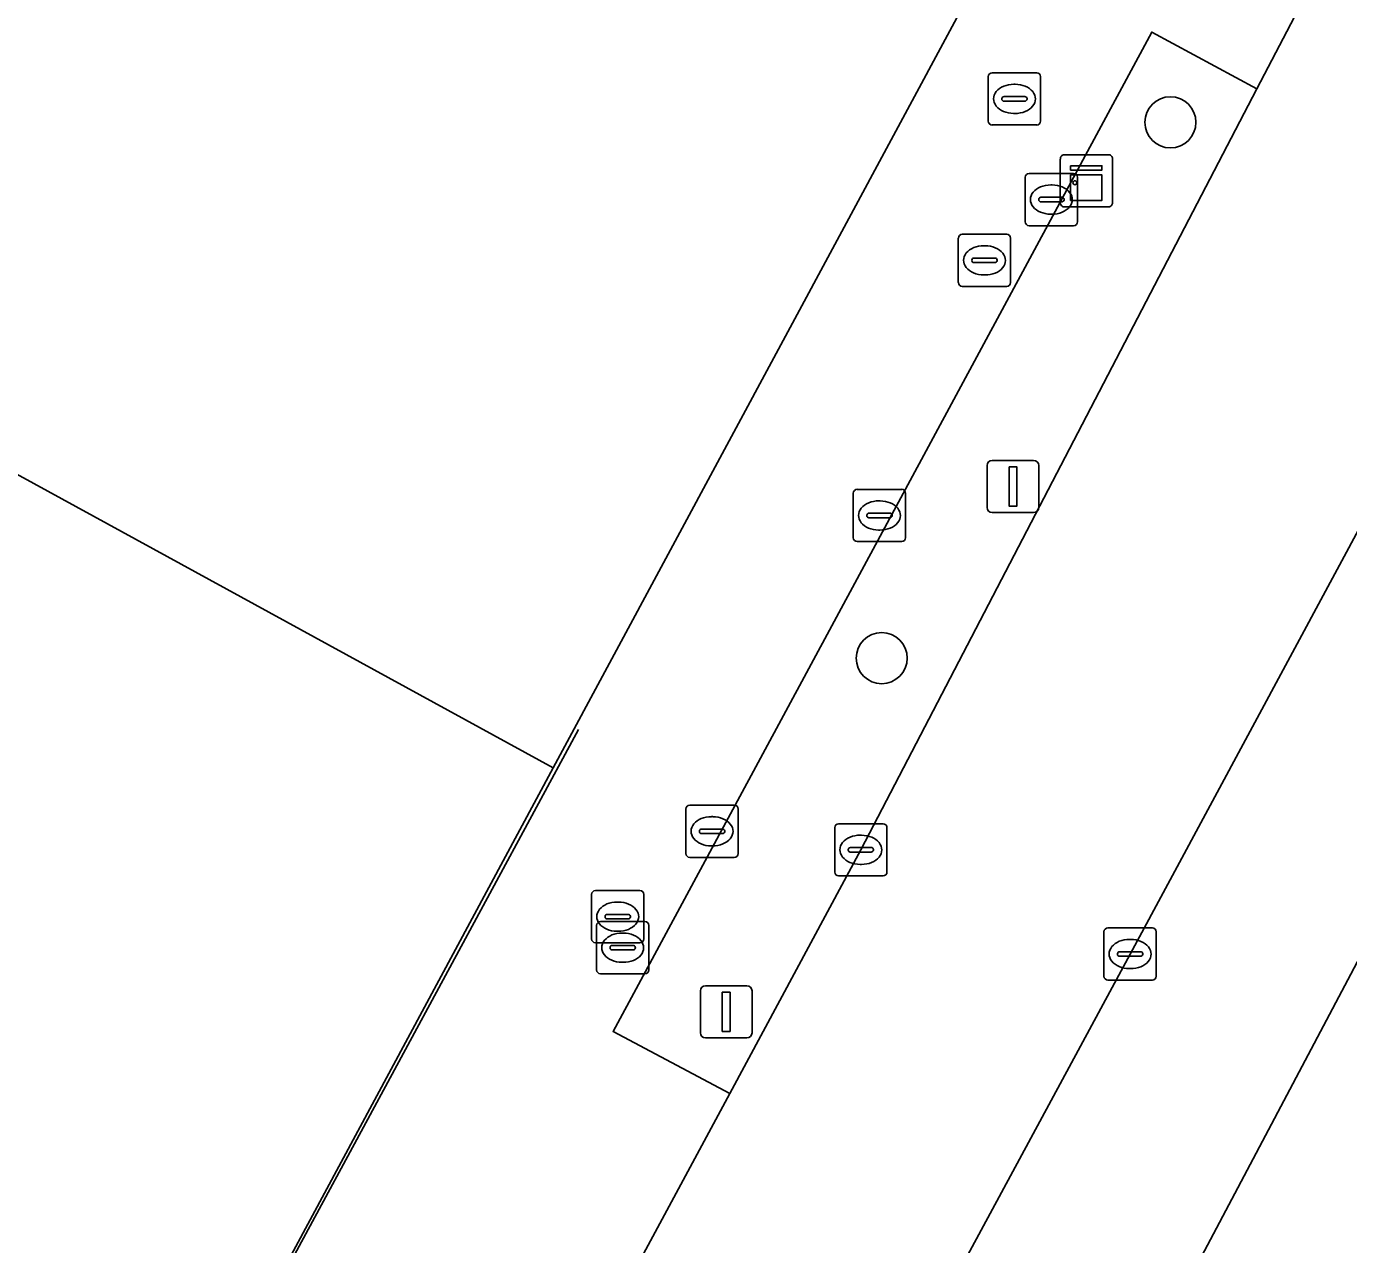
# Model space of a CAD drawing. Extents: x 159489 to 160304, y 383825 to 384531.
# Drawn here: x 159630.19 to 159655.5, y 384216.55 to 384239.88 of the extents above; entities that cross this region are included whole.
import ezdxf

# ---------------------------------------------------------------- set-up
doc = ezdxf.new("R2010")
doc.units = 0
for name, color, linetype in [('IMGEO_Boom', 7, 'Continuous'), ('IMGEO_Brandkraan', 7, 'Continuous'), ('IMGEO_Erf', 7, 'Continuous'), ('IMGEO_Groenvoorziening', 7, 'Continuous'), ('IMGEO_Kast', 7, 'Continuous'), ('IMGEO_Kolk', 7, 'Continuous'), ('IMGEO_Lichtmast', 7, 'Continuous'), ('IMGEO_Lijnafwatering', 7, 'Continuous'), ('IMGEO_Pand', 7, 'Continuous'), ('IMGEO_Rijbaan_lokaal_gesloten', 7, 'Continuous'), ('IMGEO_Rioolput', 7, 'Continuous'), ('IMGEO_Voetpad_open', 7, 'Continuous')]:
    doc.layers.add(name, color=color, linetype=linetype)

msp = doc.modelspace()

# ---------------------------------------------------------------- linework, layer by layer
at = {"layer": 'IMGEO_Boom'}
for centre in [(159652.093, 384238.04), (159646.565, 384227.78)]:
    msp.add_circle(centre, 0.489, dxfattribs=at)
at = {"layer": 'IMGEO_Brandkraan'}
for p, q in [((159641.01, 384222.404), (159641.01, 384223.256)), ((159641.085, 384223.33), (159641.937, 384223.33)), ((159642.011, 384223.256), (159642.011, 384222.404)), ((159641.498, 384223.11), (159641.523, 384223.11)), ((159641.18, 384222.736), (159642.032, 384222.736)), ((159641.269, 384222.824), (159641.269, 384222.836)), ((159641.707, 384222.787), (159641.309, 384222.787)), ((159641.312, 384222.873), (159641.71, 384222.873)), ((159641.753, 384222.836), (159641.753, 384222.824)), ((159641.105, 384221.81), (159641.105, 384222.662)), ((159641.521, 384222.55), (159641.496, 384222.55)), ((159641.593, 384222.516), (159641.618, 384222.516)), ((159642.106, 384222.662), (159642.106, 384221.81)), ((159641.937, 384222.33), (159641.085, 384222.33)), ((159641.364, 384222.23), (159641.364, 384222.242)), ((159641.802, 384222.193), (159641.404, 384222.193)), ((159641.407, 384222.279), (159641.805, 384222.279)), ((159641.848, 384222.242), (159641.848, 384222.23)), ((159641.616, 384221.956), (159641.591, 384221.956)), ((159642.032, 384221.736), (159641.18, 384221.736))]:
    msp.add_line(p, q, dxfattribs=at)
for points in [[(159641.01, 384222.404), (159641.01, 384223.256)], [(159641.085, 384223.33), (159641.937, 384223.33)], [(159642.011, 384223.256), (159642.011, 384222.404)], [(159641.18, 384222.736), (159642.032, 384222.736)], [(159641.105, 384221.81), (159641.105, 384222.662)], [(159642.106, 384222.662), (159642.106, 384221.81)], [(159641.937, 384222.33), (159641.085, 384222.33)], [(159642.032, 384221.736), (159641.18, 384221.736)]]:
    msp.add_lwpolyline(points, dxfattribs=at)
for centre, radius, start, end in [((159641.087, 384223.254), 0.0765, 91.552, 178.448), ((159641.087, 384223.254), 0.0765, 91.552, 178.448), ((159641.935, 384223.254), 0.0765, 1.552, 88.448), ((159641.935, 384223.254), 0.0765, 1.552, 88.448), ((159641.182, 384222.66), 0.0765, 91.552, 178.448), ((159641.182, 384222.66), 0.0765, 91.552, 178.448), ((159641.309, 384222.833), 0.0403, 85.8775, 175.7526), ((159641.306, 384222.823), 0.0366, 178.938, 274.7102), ((159641.71, 384222.83), 0.043, 264.8664, 352.4533), ((159641.714, 384222.835), 0.0386, 1.7309, 96.639), ((159642.03, 384222.66), 0.0765, 1.552, 88.448), ((159642.03, 384222.66), 0.0765, 1.552, 88.448), ((159641.087, 384222.406), 0.0765, 181.552, 268.448), ((159641.087, 384222.406), 0.0765, 181.552, 268.448), ((159641.404, 384222.239), 0.0403, 85.8775, 175.7526), ((159641.401, 384222.229), 0.0366, 178.938, 274.7102), ((159641.805, 384222.236), 0.043, 264.8664, 352.4533), ((159641.809, 384222.241), 0.0386, 1.7309, 96.639), ((159641.935, 384222.406), 0.0765, 271.552, 358.448), ((159641.935, 384222.406), 0.0765, 271.552, 358.448), ((159641.182, 384221.812), 0.0765, 181.552, 268.448), ((159641.182, 384221.812), 0.0765, 181.552, 268.448), ((159642.03, 384221.812), 0.0765, 271.552, 358.448), ((159642.03, 384221.812), 0.0765, 271.552, 358.448)]:
    msp.add_arc(centre, radius, start, end, dxfattribs=at)
for centre, major_axis, ratio, start_param, end_param in [((159641.497, 384222.83), (-0.387, 0.002), 0.722429, 4.712389, 7.853982), ((159641.522, 384222.83), (-0.39, 0.002), 0.717154, 1.570796, 4.712389), ((159641.592, 384222.236), (-0.387, 0.002), 0.722429, 4.712389, 7.853982), ((159641.617, 384222.236), (-0.39, 0.002), 0.717154, 1.570796, 4.712389)]:
    msp.add_ellipse(centre, major_axis=major_axis, ratio=ratio, start_param=start_param, end_param=end_param, dxfattribs=at)
at = {"layer": 'IMGEO_Erf'}
msp.add_lwpolyline([(159631.56, 384209.476), (159640.276, 384225.681), (159611.777, 384241.285), (159616.379, 384249.69), (159600.425, 384258.245), (159593.348, 384245.049), (159582.491, 384250.872), (159578.85, 384252.831), (159587.23, 384268.419), (159590.223, 384274), (159575.933, 384281.657), (159574.935, 384279.809), (159575.127, 384279.7), (159565.449, 384261.675), (159556.176, 384266.653), (159554.827, 384264.14), (159546.454, 384248.546), (159558.913, 384230.144), (159558.499, 384229.864), (159559.363, 384228.538), (159560.934, 384226.137), (159561.341, 384226.407), (159569.144, 384213.675)], dxfattribs=at)
at = {"layer": 'IMGEO_Groenvoorziening'}
msp.add_lwpolyline([(159653.747, 384238.682), (159651.736, 384239.768), (159641.422, 384220.631), (159643.655, 384219.446), (159646.166, 384224.11)], close=True, dxfattribs=at)
at = {"layer": 'IMGEO_Kast'}
for p, q in [((159650.06, 384237.419), (159650.901, 384237.419)), ((159650.901, 384237.419), (159650.06, 384237.419)), ((159649.985, 384236.494), (159649.985, 384237.335)), ((159649.985, 384237.335), (159649.985, 384236.494)), ((159650.985, 384237.344), (159650.985, 384236.503)), ((159650.985, 384236.503), (159650.985, 384237.344)), ((159650.91, 384236.419), (159650.069, 384236.419)), ((159650.069, 384236.419), (159650.91, 384236.419))]:
    msp.add_line(p, q, dxfattribs=at)
for points in [[(159650.18, 384237.209), (159650.78, 384237.209), (159650.78, 384237.124), (159650.18, 384237.124), (159650.18, 384237.209)], [(159650.18, 384237.034), (159650.78, 384237.034), (159650.78, 384236.545), (159650.18, 384236.545), (159650.18, 384237.034)]]:
    msp.add_lwpolyline(points, dxfattribs=at)
msp.add_circle((159650.264, 384236.883), 0.0377, dxfattribs=at)
for centre, start, end in [((159650.063, 384237.341), 92.4484, 184.2845), ((159650.063, 384237.341), 92.4484, 184.2845), ((159650.907, 384237.341), 2.4484, 94.2845), ((159650.907, 384237.341), 2.4484, 94.2845), ((159650.063, 384236.497), 182.4484, 274.2845), ((159650.063, 384236.497), 182.4484, 274.2845), ((159650.907, 384236.497), 272.4484, 4.2845), ((159650.907, 384236.497), 272.4484, 4.2845)]:
    msp.add_arc(centre, 0.0779, start, end, dxfattribs=at)
at = {"layer": 'IMGEO_Kolk'}
for p, q in [((159649.313, 384236.135), (159649.313, 384236.987)), ((159649.388, 384237.061), (159650.24, 384237.061)), ((159650.314, 384236.987), (159650.314, 384236.135)), ((159649.615, 384236.604), (159650.013, 384236.604)), ((159649.801, 384236.841), (159649.826, 384236.841)), ((159649.572, 384236.555), (159649.572, 384236.567)), ((159650.01, 384236.518), (159649.612, 384236.518)), ((159650.056, 384236.567), (159650.056, 384236.555)), ((159649.824, 384236.281), (159649.799, 384236.281)), ((159650.24, 384236.061), (159649.388, 384236.061)), ((159646.021, 384230.086), (159646.021, 384230.938)), ((159646.096, 384231.012), (159646.948, 384231.012)), ((159646.509, 384230.792), (159646.534, 384230.792)), ((159647.022, 384230.938), (159647.022, 384230.086)), ((159646.323, 384230.555), (159646.721, 384230.555)), ((159646.28, 384230.506), (159646.28, 384230.518)), ((159646.718, 384230.469), (159646.32, 384230.469)), ((159646.764, 384230.518), (159646.764, 384230.506)), ((159646.532, 384230.232), (159646.507, 384230.232)), ((159646.948, 384230.012), (159646.096, 384230.012)), ((159642.891, 384224.965), (159643.743, 384224.965)), ((159642.816, 384224.039), (159642.816, 384224.891)), ((159643.304, 384224.745), (159643.329, 384224.745)), ((159643.817, 384224.891), (159643.817, 384224.039)), ((159643.075, 384224.459), (159643.075, 384224.471)), ((159643.118, 384224.508), (159643.516, 384224.508)), ((159643.559, 384224.471), (159643.559, 384224.459)), ((159645.665, 384223.684), (159645.665, 384224.536)), ((159645.74, 384224.61), (159646.592, 384224.61)), ((159646.666, 384224.536), (159646.666, 384223.684)), ((159643.513, 384224.422), (159643.115, 384224.422)), ((159646.153, 384224.39), (159646.178, 384224.39)), ((159643.743, 384223.965), (159642.891, 384223.965)), ((159643.327, 384224.185), (159643.302, 384224.185)), ((159645.924, 384224.104), (159645.924, 384224.116)), ((159646.362, 384224.067), (159645.964, 384224.067)), ((159645.967, 384224.153), (159646.365, 384224.153)), ((159646.408, 384224.116), (159646.408, 384224.104)), ((159646.176, 384223.83), (159646.151, 384223.83)), ((159646.592, 384223.61), (159645.74, 384223.61)), ((159650.82, 384221.689), (159650.82, 384222.541)), ((159650.895, 384222.615), (159651.747, 384222.615)), ((159651.821, 384222.541), (159651.821, 384221.689)), ((159651.308, 384222.395), (159651.333, 384222.395)), ((159651.079, 384222.109), (159651.079, 384222.121)), ((159651.517, 384222.072), (159651.119, 384222.072)), ((159651.122, 384222.158), (159651.52, 384222.158)), ((159651.563, 384222.121), (159651.563, 384222.109)), ((159651.331, 384221.835), (159651.306, 384221.835)), ((159651.747, 384221.615), (159650.895, 384221.615))]:
    msp.add_line(p, q, dxfattribs=at)
for points in [[(159649.313, 384236.135), (159649.313, 384236.987)], [(159649.388, 384237.061), (159650.24, 384237.061)], [(159650.314, 384236.987), (159650.314, 384236.135)], [(159650.24, 384236.061), (159649.388, 384236.061)], [(159646.021, 384230.086), (159646.021, 384230.938)], [(159646.096, 384231.012), (159646.948, 384231.012)], [(159647.022, 384230.938), (159647.022, 384230.086)], [(159646.948, 384230.012), (159646.096, 384230.012)], [(159642.891, 384224.965), (159643.743, 384224.965)], [(159642.816, 384224.039), (159642.816, 384224.891)], [(159643.817, 384224.891), (159643.817, 384224.039)], [(159645.665, 384223.684), (159645.665, 384224.536)], [(159645.74, 384224.61), (159646.592, 384224.61)], [(159646.666, 384224.536), (159646.666, 384223.684)], [(159643.743, 384223.965), (159642.891, 384223.965)], [(159646.592, 384223.61), (159645.74, 384223.61)], [(159650.82, 384221.689), (159650.82, 384222.541)], [(159650.895, 384222.615), (159651.747, 384222.615)], [(159651.821, 384222.541), (159651.821, 384221.689)], [(159651.747, 384221.615), (159650.895, 384221.615)]]:
    msp.add_lwpolyline(points, dxfattribs=at)
for centre, radius, start, end in [((159649.39, 384236.985), 0.0765, 91.552, 178.448), ((159649.39, 384236.985), 0.0765, 91.552, 178.448), ((159650.238, 384236.985), 0.0765, 1.552, 88.448), ((159650.238, 384236.985), 0.0765, 1.552, 88.448), ((159649.612, 384236.564), 0.0403, 85.8775, 175.7526), ((159650.017, 384236.566), 0.0386, 1.7309, 96.639), ((159649.609, 384236.554), 0.0366, 178.938, 274.7102), ((159650.013, 384236.561), 0.043, 264.8664, 352.4533), ((159649.39, 384236.137), 0.0765, 181.552, 268.448), ((159649.39, 384236.137), 0.0765, 181.552, 268.448), ((159650.238, 384236.137), 0.0765, 271.552, 358.448), ((159650.238, 384236.137), 0.0765, 271.552, 358.448), ((159646.098, 384230.936), 0.0765, 91.552, 178.448), ((159646.098, 384230.936), 0.0765, 91.552, 178.448), ((159646.946, 384230.936), 0.0765, 1.552, 88.448), ((159646.946, 384230.936), 0.0765, 1.552, 88.448), ((159646.32, 384230.515), 0.0403, 85.8775, 175.7526), ((159646.725, 384230.517), 0.0386, 1.7309, 96.639), ((159646.317, 384230.505), 0.0366, 178.938, 274.7102), ((159646.721, 384230.512), 0.043, 264.8664, 352.4533), ((159646.098, 384230.088), 0.0765, 181.552, 268.448), ((159646.098, 384230.088), 0.0765, 181.552, 268.448), ((159646.946, 384230.088), 0.0765, 271.552, 358.448), ((159646.946, 384230.088), 0.0765, 271.552, 358.448), ((159642.893, 384224.889), 0.0765, 91.552, 178.448), ((159642.893, 384224.889), 0.0765, 91.552, 178.448), ((159643.741, 384224.889), 0.0765, 1.552, 88.448), ((159643.741, 384224.889), 0.0765, 1.552, 88.448), ((159643.115, 384224.468), 0.0403, 85.8775, 175.7526), ((159643.112, 384224.458), 0.0366, 178.938, 274.7102), ((159643.516, 384224.465), 0.043, 264.8664, 352.4533), ((159643.52, 384224.47), 0.0386, 1.7309, 96.639), ((159645.742, 384224.534), 0.0765, 91.552, 178.448), ((159645.742, 384224.534), 0.0765, 91.552, 178.448), ((159646.59, 384224.534), 0.0765, 1.552, 88.448), ((159646.59, 384224.534), 0.0765, 1.552, 88.448), ((159642.893, 384224.041), 0.0765, 181.552, 268.448), ((159642.893, 384224.041), 0.0765, 181.552, 268.448), ((159643.741, 384224.041), 0.0765, 271.552, 358.448), ((159643.741, 384224.041), 0.0765, 271.552, 358.448), ((159645.964, 384224.113), 0.0403, 85.8775, 175.7526), ((159645.961, 384224.103), 0.0366, 178.938, 274.7102), ((159646.365, 384224.11), 0.043, 264.8664, 352.4533), ((159646.369, 384224.115), 0.0386, 1.7309, 96.639), ((159645.742, 384223.686), 0.0765, 181.552, 268.448), ((159645.742, 384223.686), 0.0765, 181.552, 268.448), ((159646.59, 384223.686), 0.0765, 271.552, 358.448), ((159646.59, 384223.686), 0.0765, 271.552, 358.448), ((159650.897, 384222.539), 0.0765, 91.552, 178.448), ((159650.897, 384222.539), 0.0765, 91.552, 178.448), ((159651.745, 384222.539), 0.0765, 1.552, 88.448), ((159651.745, 384222.539), 0.0765, 1.552, 88.448), ((159651.119, 384222.118), 0.0403, 85.8775, 175.7526), ((159651.116, 384222.108), 0.0366, 178.938, 274.7102), ((159651.52, 384222.115), 0.043, 264.8664, 352.4533), ((159651.524, 384222.12), 0.0386, 1.7309, 96.639), ((159650.897, 384221.691), 0.0765, 181.552, 268.448), ((159650.897, 384221.691), 0.0765, 181.552, 268.448), ((159651.745, 384221.691), 0.0765, 271.552, 358.448), ((159651.745, 384221.691), 0.0765, 271.552, 358.448)]:
    msp.add_arc(centre, radius, start, end, dxfattribs=at)
for centre, major_axis, ratio, start_param, end_param in [((159649.8, 384236.561), (-0.387, 0.002), 0.722429, 4.712389, 7.853982), ((159649.825, 384236.561), (-0.39, 0.002), 0.717154, 1.570796, 4.712389), ((159646.508, 384230.512), (-0.387, 0.002), 0.722429, 4.712389, 7.853982), ((159646.533, 384230.512), (-0.39, 0.002), 0.717154, 1.570796, 4.712389), ((159643.303, 384224.465), (-0.387, 0.002), 0.722429, 4.712389, 7.853982), ((159643.328, 384224.465), (-0.39, 0.002), 0.717154, 1.570796, 4.712389), ((159646.152, 384224.11), (-0.387, 0.002), 0.722429, 4.712389, 7.853982), ((159646.177, 384224.11), (-0.39, 0.002), 0.717154, 1.570796, 4.712389), ((159651.307, 384222.115), (-0.387, 0.002), 0.722429, 4.712389, 7.853982), ((159651.332, 384222.115), (-0.39, 0.002), 0.717154, 1.570796, 4.712389)]:
    msp.add_ellipse(centre, major_axis=major_axis, ratio=ratio, start_param=start_param, end_param=end_param, dxfattribs=at)
at = {"layer": 'IMGEO_Lichtmast'}
for p, q in [((159648.683, 384231.566), (159649.473, 384231.566)), ((159649.473, 384231.566), (159648.683, 384231.566)), ((159648.583, 384230.666), (159648.583, 384231.466)), ((159648.583, 384231.466), (159648.583, 384230.666)), ((159649.573, 384231.466), (159649.573, 384230.666)), ((159649.573, 384230.666), (159649.573, 384231.466)), ((159649.473, 384230.566), (159648.683, 384230.566)), ((159648.683, 384230.566), (159649.473, 384230.566)), ((159643.193, 384221.507), (159643.983, 384221.507)), ((159643.983, 384221.507), (159643.193, 384221.507)), ((159643.093, 384220.607), (159643.093, 384221.407)), ((159643.093, 384221.407), (159643.093, 384220.607)), ((159644.083, 384221.407), (159644.083, 384220.607)), ((159644.083, 384220.607), (159644.083, 384221.407)), ((159643.983, 384220.507), (159643.193, 384220.507)), ((159643.193, 384220.507), (159643.983, 384220.507))]:
    msp.add_line(p, q, dxfattribs=at)
for points in [[(159649.003, 384231.441), (159649.153, 384231.441), (159649.153, 384230.691), (159649.003, 384230.691), (159649.003, 384231.441)], [(159643.513, 384221.382), (159643.663, 384221.382), (159643.663, 384220.632), (159643.513, 384220.632), (159643.513, 384221.382)]]:
    msp.add_lwpolyline(points, dxfattribs=at)
for centre, start, end in [((159648.683, 384231.466), 90, 180), ((159648.683, 384231.466), 90, 180), ((159649.473, 384231.466), 0, 90), ((159649.473, 384231.466), 360, 90), ((159648.683, 384230.666), 180, 270), ((159648.683, 384230.666), 180, 270), ((159649.473, 384230.666), 270, 0), ((159649.473, 384230.666), 270, 0), ((159643.193, 384221.407), 90, 180), ((159643.193, 384221.407), 90, 180), ((159643.983, 384221.407), 0, 90), ((159643.983, 384221.407), 360, 90), ((159643.193, 384220.607), 180, 270), ((159643.193, 384220.607), 180, 270), ((159643.983, 384220.607), 270, 0), ((159643.983, 384220.607), 270, 0)]:
    msp.add_arc(centre, 0.1, start, end, dxfattribs=at)
at = {"layer": 'IMGEO_Lijnafwatering'}
msp.add_lwpolyline([(159633.971, 384213.85), (159640.759, 384226.414)], dxfattribs=at)
at = {"layer": 'IMGEO_Pand'}
msp.add_lwpolyline([(159649.079, 384242.048), (159646.05, 384243.709), (159621.346, 384257.26), (159621.017, 384257.441), (159620.712, 384257.605), (159616.379, 384249.69), (159611.777, 384241.285), (159640.276, 384225.681)], close=True, dxfattribs=at)
msp.add_lwpolyline([(159692.377, 384214.788), (159694.017, 384217.753), (159662.333, 384234.555), (159651.4, 384213.888)], dxfattribs=at)
at = {"layer": 'IMGEO_Rijbaan_lokaal_gesloten'}
for points in [[(159654.684, 384240.484), (159653.747, 384238.682), (159646.166, 384224.11), (159643.655, 384219.446), (159639.366, 384211.481), (159638.312, 384209.524), (159635.354, 384204.03), (159631.805, 384197.437), (159631.422, 384196.726), (159624.053, 384183.005), (159617.514, 384170.805), (159617.293, 384170.392), (159616.523, 384168.93), (159615.471, 384167.017)], [(159636.525, 384194.583), (159640.934, 384202.788), (159639.307, 384203.695), (159640.5, 384205.922), (159642.138, 384205.059), (159643.404, 384207.416), (159644.131, 384208.747), (159647.908, 384215.784), (159651.321, 384222.115), (159658.978, 384236.342), (159659.656, 384237.603), (159660.392, 384238.832)]]:
    msp.add_lwpolyline(points, dxfattribs=at)
at = {"layer": 'IMGEO_Rioolput'}
for p, q in [((159648.606, 384238.063), (159648.606, 384238.915)), ((159648.681, 384238.989), (159649.533, 384238.989)), ((159649.607, 384238.915), (159649.607, 384238.063)), ((159649.094, 384238.769), (159649.119, 384238.769)), ((159648.865, 384238.483), (159648.865, 384238.495)), ((159649.303, 384238.446), (159648.905, 384238.446)), ((159648.908, 384238.532), (159649.306, 384238.532)), ((159649.349, 384238.495), (159649.349, 384238.483)), ((159649.117, 384238.209), (159649.092, 384238.209)), ((159649.533, 384237.989), (159648.681, 384237.989)), ((159648.107, 384235.897), (159648.959, 384235.897)), ((159648.032, 384234.971), (159648.032, 384235.823)), ((159648.52, 384235.677), (159648.545, 384235.677)), ((159649.033, 384235.823), (159649.033, 384234.971)), ((159648.291, 384235.391), (159648.291, 384235.403)), ((159648.729, 384235.354), (159648.331, 384235.354)), ((159648.334, 384235.44), (159648.732, 384235.44)), ((159648.775, 384235.403), (159648.775, 384235.391)), ((159648.543, 384235.117), (159648.518, 384235.117)), ((159648.959, 384234.897), (159648.107, 384234.897))]:
    msp.add_line(p, q, dxfattribs=at)
for points in [[(159648.606, 384238.063), (159648.606, 384238.915)], [(159648.681, 384238.989), (159649.533, 384238.989)], [(159649.607, 384238.915), (159649.607, 384238.063)], [(159649.533, 384237.989), (159648.681, 384237.989)], [(159648.107, 384235.897), (159648.959, 384235.897)], [(159648.032, 384234.971), (159648.032, 384235.823)], [(159649.033, 384235.823), (159649.033, 384234.971)], [(159648.959, 384234.897), (159648.107, 384234.897)]]:
    msp.add_lwpolyline(points, dxfattribs=at)
for centre, radius, start, end in [((159648.683, 384238.913), 0.0765, 91.552, 178.448), ((159648.683, 384238.913), 0.0765, 91.552, 178.448), ((159649.531, 384238.913), 0.0765, 1.552, 88.448), ((159649.531, 384238.913), 0.0765, 1.552, 88.448), ((159648.905, 384238.492), 0.0403, 85.8775, 175.7526), ((159648.902, 384238.482), 0.0366, 178.938, 274.7102), ((159649.306, 384238.489), 0.043, 264.8664, 352.4533), ((159649.31, 384238.494), 0.0386, 1.7309, 96.639), ((159648.683, 384238.065), 0.0765, 181.552, 268.448), ((159648.683, 384238.065), 0.0765, 181.552, 268.448), ((159649.531, 384238.065), 0.0765, 271.552, 358.448), ((159649.531, 384238.065), 0.0765, 271.552, 358.448), ((159648.109, 384235.821), 0.0765, 91.552, 178.448), ((159648.109, 384235.821), 0.0765, 91.552, 178.448), ((159648.957, 384235.821), 0.0765, 1.552, 88.448), ((159648.957, 384235.821), 0.0765, 1.552, 88.448), ((159648.331, 384235.4), 0.0403, 85.8775, 175.7526), ((159648.328, 384235.39), 0.0366, 178.938, 274.7102), ((159648.732, 384235.397), 0.043, 264.8664, 352.4533), ((159648.736, 384235.402), 0.0386, 1.7309, 96.639), ((159648.109, 384234.973), 0.0765, 181.552, 268.448), ((159648.109, 384234.973), 0.0765, 181.552, 268.448), ((159648.957, 384234.973), 0.0765, 271.552, 358.448), ((159648.957, 384234.973), 0.0765, 271.552, 358.448)]:
    msp.add_arc(centre, radius, start, end, dxfattribs=at)
for centre, major_axis, ratio, start_param, end_param in [((159649.093, 384238.489), (-0.387, 0.002), 0.722429, 4.712389, 7.853982), ((159649.118, 384238.489), (-0.39, 0.002), 0.717154, 1.570796, 4.712389), ((159648.519, 384235.397), (-0.387, 0.002), 0.722429, 4.712389, 7.853982), ((159648.544, 384235.397), (-0.39, 0.002), 0.717154, 1.570796, 4.712389)]:
    msp.add_ellipse(centre, major_axis=major_axis, ratio=ratio, start_param=start_param, end_param=end_param, dxfattribs=at)
at = {"layer": 'IMGEO_Voetpad_open'}
msp.add_lwpolyline([(159637.113, 384212.661), (159639.366, 384211.481), (159643.655, 384219.446), (159641.422, 384220.631), (159651.736, 384239.768), (159653.747, 384238.682), (159654.684, 384240.484), (159649.079, 384242.048), (159640.276, 384225.681), (159631.56, 384209.476), (159627.071, 384201.275), (159614.197, 384177.327), (159611.986, 384173.213), (159610.792, 384170.994), (159596.345, 384167.614), (159594.181, 384167.108), (159595.735, 384164.295)], dxfattribs=at)
msp.add_lwpolyline([(159662.333, 384234.555), (159658.978, 384236.342), (159651.321, 384222.115), (159647.908, 384215.784), (159648.7, 384215.354), (159651.4, 384213.888)], close=True, dxfattribs=at)

doc.saveas('drawing.dxf')
